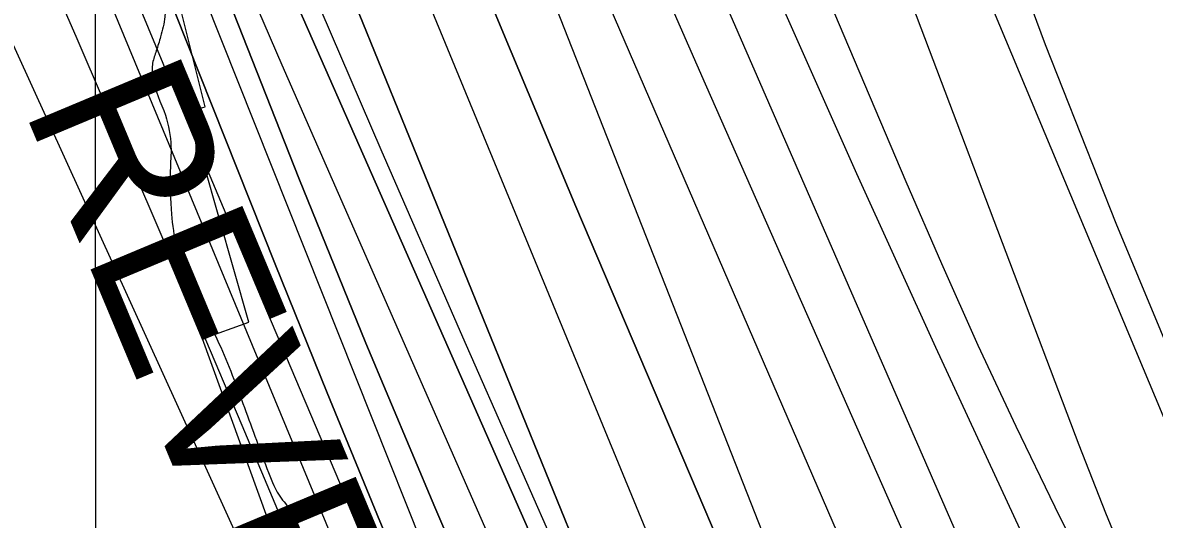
# Model space of a CAD drawing. Extents: x 3297772 to 3335630, y 634068 to 659439.
# Drawn here: x 3312349 to 3313036, y 652353 to 652655 of the extents above; entities that cross this region are included whole.
import ezdxf

# ---------------------------------------------------------------- set-up
doc = ezdxf.new("R2010")
doc.units = 0
for name, color, linetype in [('V-GRID-MAJR', 7, 'Continuous'), ('V-RIVR-EDGE', 7, 'Continuous'), ('V-RRAP-RVMT', 7, 'Continuous'), ('V-RRAP-RVMT-IDEN', 7, 'Continuous'), ('V-TOPO-DPTH', 7, 'Continuous'), ('V-TOPO-MAJR', 7, 'Continuous'), ('V-TOPO-MINR', 7, 'Continuous'), ('V-TOPO-WATR', 7, 'Continuous')]:
    doc.layers.add(name, color=color, linetype=linetype)

msp = doc.modelspace()

# ---------------------------------------------------------------- linework, layer by layer
at = {"layer": 'V-GRID-MAJR'}
msp.add_spline([(3312404.53, 639457.24), (3312401.89, 642484.85), (3312396.6, 648546.19), (3312391.31, 654607.56), (3312388.66, 657641.31)], degree=3, dxfattribs=at)
at = {"layer": 'V-RIVR-EDGE'}
msp.add_spline([(3312883.83, 657641.82), (3312877.43, 657629.14), (3312871.37, 657628.72), (3312863.11, 657617.48), (3312850.09, 657604.96), (3312831.43, 657586.39), (3312812.78, 657572.58), (3312803.23, 657564.38), (3312789.37, 657559.65), (3312783.73, 657554.03), (3312778.95, 657547.98), (3312767.65, 657529.83), (3312766.74, 657514.68), (3312759.36, 657504.74), (3312737.65, 657480.11), (3312721.16, 657463.7), (3312710.73, 657449), (3312699.44, 657435.61), (3312692.93, 657428.27), (3312686.84, 657419.19), (3312681.62, 657408.38), (3312674.62, 657379.82), (3312668.49, 657352.56), (3312668.04, 657345.63), (3312665.88, 657344.77), (3312663.27, 657342.61), (3312660.21, 657327.47), (3312656.72, 657318.82), (3312656.28, 657315.35), (3312656.27, 657312.76), (3312656.25, 657305.4), (3312649.29, 657291.99), (3312642.33, 657278.15), (3312629.29, 657257.84), (3312613.67, 657244.02), (3312607.17, 657238.84), (3312604.13, 657235.39), (3312597.15, 657216.35), (3312589.75, 657199.05), (3312576.29, 657183.07), (3312552.85, 657158.45), (3312535.92, 657141.17), (3312529.84, 657135.12), (3312518.53, 657113.94), (3312495.09, 657088.45), (3312476.43, 657069.45), (3312466.01, 657059.08), (3312458.63, 657050.44), (3312456.42, 657033.99), (3312453.38, 657028.8), (3312435.15, 657010.23), (3312419.52, 656992.52), (3312412.13, 656980.42), (3312408.19, 656963.11), (3312401.64, 656941.04), (3312399.86, 656923.29), (3312398.97, 656910.74), (3312397.64, 656900.79), (3312392.42, 656890.41), (3312371.99, 656858.42), (3312368.08, 656851.5), (3312358.98, 656847.2), (3312355.07, 656842.44), (3312348.1, 656827.31), (3312342.02, 656819.53), (3312329.88, 656810.9), (3312322.93, 656802.69), (3312315.54, 656789.29), (3312314.22, 656780.63), (3312315.05, 656767.21), (3312319.36, 656757.24), (3312322.37, 656750.3), (3312324.96, 656746.4), (3312326.24, 656741.2), (3312321.9, 656736.88), (3312315.4, 656733.87), (3312309.33, 656731.72), (3312293.7, 656712.71), (3312281.09, 656690.66), (3312277.16, 656675.51), (3312275.39, 656662.1), (3312281.85, 656646.93), (3312281.83, 656640), (3312278.34, 656628.75), (3312273.12, 656617.94), (3312258.79, 656602.39), (3312246.2, 656588.13), (3312240.56, 656585.11), (3312233.19, 656580.37), (3312231.01, 656573.45), (3312216.18, 656528.02), (3312209.61, 656496.87), (3312208.27, 656481.72), (3312210.84, 656469.16), (3312213.84, 656459.19), (3312219.03, 656454.85), (3312220.75, 656451.81), (3312220.3, 656445.75), (3312215.52, 656438.4), (3312207.71, 656428.9), (3312199.46, 656418.96), (3312190.79, 656414.65), (3312182.97, 656406.45), (3312174.28, 656392.18), (3312172.95, 656381.36), (3312175.96, 656371.39), (3312180.7, 656362.29), (3312182.83, 656348.43), (3312180.2, 656336.75), (3312175.84, 656322.9), (3312165.83, 656303.44), (3312151.06, 656282.7), (3312142.37, 656268.86), (3312132.8, 656250.7), (3312126.26, 656232.97), (3312123.61, 656213.49), (3312124.38, 656172.36), (3312121.32, 656161.11), (3312110.42, 656131.7), (3312106.94, 656124.78), (3312106.49, 656119.15), (3312106.48, 656114.39), (3312107.78, 656112.65), (3312112.96, 656108.31), (3312112.95, 656104.85), (3312110.35, 656101.82), (3312104.71, 656098.81), (3312099.95, 656098.82), (3312095.18, 656094.93), (3312090.84, 656093.21), (3312087.81, 656093.65), (3312081.75, 656093.67), (3312077.85, 656090.65), (3312073.45, 656063.81), (3312068.16, 656026.59), (3312055.97, 655997.61), (3312045.52, 655975.56), (3312040.29, 655960.85), (3312035.47, 655938.35), (3312031.92, 655901.12), (3312030.13, 655879.05), (3312024.89, 655858.28), (3312021.83, 655848.33), (3312021.82, 655843.56), (3312023.1, 655834.9), (3312020.47, 655821.92), (3312016.98, 655812.4), (3312015.2, 655794.66), (3312007.34, 655765.67), (3312000.79, 655745.33), (3311997.76, 655742.31), (3311991.69, 655741.03), (3311986.48, 655736.71), (3311975.14, 655702.54), (3311969.88, 655673.54), (3311967.68, 655661.86), (3311967.62, 655636.74), (3311969.66, 655587.38), (3311970.07, 655575.69), (3311970.06, 655571.36), (3311972.22, 655571.36), (3311981.75, 655571.33), (3311985.2, 655568.29), (3311986.88, 655544.91), (3311989.45, 655536.24), (3311993.33, 655527.57), (3311994.15, 655510.25), (3311994.94, 655477.35), (3311993.58, 655456.14), (3311993.56, 655445.75), (3311996.13, 655437.08), (3311998.28, 655430.58), (3311999.55, 655418.45), (3312002.14, 655413.68), (3312005.59, 655409.78), (3312006.87, 655402.42), (3312010.72, 655381.62), (3312015.83, 655348.27), (3312020.08, 655316.22), (3312020.88, 655290.68), (3312024.34, 655286.34), (3312024.33, 655282.88), (3312021.72, 655278.55), (3312020.83, 655267.73), (3312020.36, 655251.71), (3312023.75, 655222.7), (3312024.12, 655198.88), (3312027.09, 655174.63), (3312027.92, 655158.18), (3312027.89, 655148.65), (3312033.05, 655134.35), (3312042.51, 655107.92), (3312048.96, 655087.55), (3312050.66, 655075.42), (3312051.93, 655064.16), (3312054.08, 655058.96), (3312054.93, 655053.33), (3312054.48, 655044.24), (3312054.44, 655029.52), (3312054.43, 655026.06), (3312057.46, 655026.05), (3312058.74, 655016.09), (3312058.72, 655009.59), (3312057.85, 655007), (3312058.7, 655000.5), (3312065.62, 654995.72), (3312069.06, 654986.19), (3312073.78, 654969.29), (3312075.04, 654956.3), (3312078.47, 654942.44), (3312077.58, 654930.32), (3312077.53, 654910.83), (3312077.47, 654886.59), (3312076.55, 654866.67), (3312076.51, 654848.49), (3312076.06, 654840.26), (3312077.76, 654829.87), (3312080.34, 654820.77), (3312078.15, 654811.25), (3312075.94, 654795.67), (3312071.58, 654782.69), (3312065.51, 654777.51), (3312055.05, 654751.56), (3312052.43, 654742.04), (3312052.83, 654727.32), (3312052.81, 654718.66), (3312051.92, 654709.57), (3312048.01, 654704.38), (3312044.11, 654701.8), (3312043.64, 654687.51), (3312041.88, 654675.39), (3312043.59, 654669.33), (3312047.46, 654658.06), (3312051.34, 654648.52), (3312056.94, 654638.55), (3312058.22, 654630.32), (3312056.91, 654626), (3312053.87, 654622.54), (3312055.56, 654606.08), (3312057.25, 654588.33), (3312055.9, 654567.55), (3312049.35, 654546.78), (3312038.46, 654520.4), (3312032.36, 654504.4), (3312028.85, 654484.49), (3312027.52, 654473.24), (3312030.9, 654437.29), (3312033.39, 654395.29), (3312033.79, 654380.57), (3312031.62, 654380.57), (3312029.45, 654378.41), (3312029.4, 654358.93), (3312028.5, 654342.91), (3312025.45, 654335.99), (3312021.1, 654326.48), (3312020.22, 654320.42), (3312017.16, 654307.87), (3312011.94, 654300.96), (3312002.83, 654291.89), (3311994.14, 654280.65), (3311985.01, 654266.82), (3311975.01, 654248.66), (3311965.01, 654231.8), (3311959.34, 654213.63), (3311951.92, 654190.7), (3311944.93, 654165.61), (3311941.42, 654144.83), (3311939.64, 654128.38), (3311938.31, 654114.97), (3311937.42, 654105.88), (3311937.39, 654090.72), (3311937.79, 654079.03), (3311943.83, 654068.63), (3311951.59, 654055.62), (3311959.76, 654034.82), (3311962.77, 654023.55), (3311962.74, 654015.33), (3311964.9, 654011.42), (3311970.96, 654011.41), (3311980.48, 654009.65), (3311992.58, 654001.4), (3311999.48, 653987.96), (3312004.63, 653969.33), (3312011.95, 653953.29), (3312017.96, 653932.49), (3312020.08, 653914.74), (3312021.76, 653894.38), (3312019.56, 653878.37), (3312014.29, 653850.67), (3312012.08, 653832.93), (3312009.91, 653827.3), (3312003.79, 653806.1), (3312002.03, 653792.69), (3312001.98, 653774.5), (3312001.97, 653770.61), (3312001.91, 653747.23), (3312003.17, 653728.17), (3312002.71, 653719.52), (3312004.85, 653708.69), (3312015.62, 653687.44), (3312023.82, 653676.17), (3312027.7, 653671.4), (3312028.56, 653667.5), (3312028.98, 653663.17), (3312031.13, 653657.1), (3312034.58, 653652.33), (3312037.17, 653647.13), (3312036.72, 653638.9), (3312035.38, 653625.05), (3312037.1, 653617.69), (3312040.98, 653611.18), (3312040.97, 653607.28), (3312039.22, 653602.53), (3312043.55, 653600.35), (3312043.54, 653595.59), (3312041.35, 653586.07), (3312040.46, 653578.28), (3312040.44, 653569.19), (3312044.3, 653554.02), (3312050.76, 653538.85), (3312058.51, 653521.52), (3312065.4, 653509.38), (3312069.24, 653484.25), (3312070.48, 653461.3), (3312067, 653456.12), (3312066.99, 653450.92), (3312074.76, 653441.81), (3312079.96, 653441.36), (3312080.38, 653437.03), (3312084.67, 653420.14), (3312091.12, 653403.67), (3312098.44, 653386.77), (3312109.65, 653368.12), (3312121.74, 653355.97), (3312125.62, 653349.46), (3312128.2, 653339.5), (3312130.35, 653336.03), (3312138.14, 653334.71), (3312144.18, 653326.04), (3312155.83, 653308.26), (3312169.63, 653287.88), (3312173.5, 653275.74), (3312176.95, 653271.41), (3312179.98, 653271.83), (3312182.58, 653271.39), (3312186.46, 653264.45), (3312198.98, 653249.7), (3312207.62, 653241.02), (3312220.12, 653218.91), (3312235.21, 653193.33), (3312245.1, 653166.89), (3312251.55, 653147.39), (3312254.98, 653135.26), (3312261.89, 653129.18), (3312265.78, 653127.01), (3312270.09, 653117.04), (3312278.69, 653091.91), (3312283.82, 653066.35), (3312289.81, 653037.33), (3312290.63, 653020.87), (3312298.83, 653007.86), (3312313.06, 652986.18), (3312331.2, 652965.79), (3312349.32, 652943.23), (3312366.58, 652917.21), (3312380.37, 652892.06), (3312391.13, 652867.79), (3312399.29, 652837.46), (3312404.42, 652813.21), (3312413.86, 652779.84), (3312426.26, 652716.17), (3312433.53, 652679.35), (3312435.21, 652658.13), (3312432.58, 652646.01), (3312429.96, 652637.36), (3312427.78, 652630.01), (3312427.76, 652621.35), (3312435.5, 652598.38), (3312438.91, 652579.32), (3312438.44, 652564.6), (3312439.24, 652538.19), (3312442.23, 652518.7), (3312447.38, 652503.53), (3312468.06, 652459.75), (3312483.55, 652420.75), (3312498.17, 652381.31), (3312505.93, 652365.71), (3312511.1, 652356.6), (3312510.65, 652348.38), (3312513.66, 652343.61), (3312517.12, 652340.57), (3312519.7, 652334.93), (3312520.12, 652328.44), (3312520.54, 652323.67), (3312524.86, 652318.9), (3312527.42, 652304.61), (3312533.48, 652302.43), (3312534.77, 652300.69), (3312534.76, 652295.06), (3312533.46, 652292.9), (3312539.49, 652282.93), (3312543.36, 652271.23), (3312557.17, 652254.31), (3312567.53, 652240), (3312583.95, 652226.54), (3312597.76, 652210.48), (3312621.93, 652179.25), (3312627.1, 652170.14), (3312635.32, 652164.49), (3312643.09, 652156.68), (3312650.43, 652146.71), (3312660.77, 652128.06), (3312679.29, 652089.05), (3312693.93, 652055.24), (3312706.41, 652026.64), (3312729.27, 651989.78), (3312750.41, 651958.12), (3312768.1, 651933.83), (3312782.77, 651915.18), (3312793.57, 651904.76), (3312806.08, 651886.98), (3312821.18, 651865.29), (3312842.77, 651841.86), (3312858.75, 651825.8), (3312876.91, 651814.5), (3312895.06, 651799.73), (3312904.14, 651794.95), (3312909.31, 651788.01), (3312919.23, 651769.8), (3312923.54, 651761.13), (3312925.69, 651758.96), (3312932.62, 651758.51), (3312939.97, 651754.16), (3312941.26, 651751.56), (3312945.99, 651737.26), (3312947.27, 651729.03), (3312950.29, 651723.83), (3312963.67, 651706.91), (3312981.79, 651681.75)], degree=3, dxfattribs=at)
at = {"layer": 'V-RRAP-RVMT'}
for p, q in [((3312459.76, 652603.33), (3312428.23, 652729.7)), ((3312449.7, 652600.49), (3312459.76, 652603.33)), ((3312486.21, 652472.68), (3312449.7, 652600.49)), ((3312458.01, 652462.45), (3312486.21, 652472.68)), ((3312505.9, 652330.89), (3312458.01, 652462.45))]:
    msp.add_line(p, q, dxfattribs=at)
at = {"layer": 'V-TOPO-DPTH'}
for points in [[(3312844.52, 651763.04), (3312795.63, 651855.99), (3312702.52, 652035.45), (3312700.73, 652038.97), (3312699, 652042.52), (3312697.34, 652046.1), (3312695.73, 652049.71), (3312631.72, 652196.89), (3312598.51, 652274.25), (3312565.78, 652351.82), (3312533.78, 652429.69), (3312502.26, 652507.76), (3312273.53, 653082.1), (3312263.86, 653107.05), (3312254.5, 653132.12), (3312245.6, 653157.35), (3312237.02, 653182.7), (3312216.79, 653244.28), (3312209.52, 653266.48), (3312202.27, 653288.69), (3312195.07, 653310.92), (3312187.9, 653333.15), (3312180.53, 653355.31), (3311952.44, 654130.84)], [(3312911.52, 651802.24), (3312878.41, 651868.71), (3312845.45, 651935.25), (3312779.3, 652069.44), (3312774.28, 652079.8), (3312769.34, 652090.21), (3312764.54, 652100.67), (3312759.83, 652111.18), (3312317.81, 653113.64), (3312315.58, 653118.79), (3312313.4, 653123.95), (3312311.29, 653129.13), (3312309.21, 653134.34), (3312305.33, 653144.3), (3312305.08, 653145.04), (3312305.01, 653145.28), (3312049.31, 654117.72)], [(3312049.31, 654117.72), (3312305.01, 653145.28), (3312305.08, 653145.04), (3312305.33, 653144.3), (3312309.21, 653134.34), (3312311.29, 653129.13), (3312313.4, 653123.95), (3312315.58, 653118.79), (3312317.81, 653113.64), (3312759.83, 652111.18), (3312764.54, 652100.67), (3312769.34, 652090.21), (3312774.28, 652079.8), (3312779.3, 652069.44), (3312845.45, 651935.25), (3312878.41, 651868.71), (3312911.52, 651802.24)], [(3312371.22, 653107.35), (3312690.18, 652323.7), (3312705.54, 652286.39), (3312721.11, 652249.18), (3312736.99, 652212.1), (3312753.07, 652175.11), (3312784.27, 652104.16), (3312785.62, 652101.28), (3312786.35, 652099.87), (3312787.11, 652098.48), (3312949.83, 651810.77)], [(3312949.83, 651810.77), (3312787.11, 652098.48), (3312786.35, 652099.87), (3312785.62, 652101.28), (3312784.27, 652104.16), (3312753.07, 652175.11), (3312736.99, 652212.1), (3312721.11, 652249.18), (3312705.54, 652286.39), (3312690.18, 652323.7), (3312371.22, 653107.35)], [(3313025.43, 651825.36), (3312981.25, 651905.17), (3312938.1, 651985.57), (3312863.23, 652128.46), (3312858.42, 652137.91), (3312853.77, 652147.43), (3312849.34, 652157.07), (3312845.08, 652166.77), (3312685.01, 652542.98), (3312640.93, 652647.88), (3312597.47, 652753.02)], [(3313025.43, 651825.36), (3312981.25, 651905.17), (3312938.1, 651985.57), (3312863.23, 652128.46), (3312858.42, 652137.91), (3312853.77, 652147.43), (3312849.34, 652157.07), (3312845.08, 652166.77), (3312685.01, 652542.98), (3312640.93, 652647.88), (3312597.47, 652753.02)], [(3312564.52, 652741.42), (3312795.3, 652181.88), (3312807.6, 652153.13), (3312820.38, 652124.61), (3312833.88, 652096.42), (3312847.88, 652068.46), (3312857.95, 652048.96), (3312877.72, 652011.63), (3312898, 651974.58), (3312919.02, 651937.95), (3312940.55, 651901.61), (3313084.23, 651664.61)], [(3312564.52, 652741.42), (3312795.3, 652181.88), (3312807.6, 652153.13), (3312820.38, 652124.61), (3312833.88, 652096.42), (3312847.88, 652068.46), (3312857.95, 652048.96), (3312877.72, 652011.63), (3312898, 651974.58), (3312919.02, 651937.95), (3312940.55, 651901.61), (3313084.23, 651664.61)], [(3312851.63, 651822.59), (3312837.38, 651849.45), (3312823.2, 651876.34), (3312809.06, 651903.25), (3312808.17, 651904.95), (3312794.61, 651931.08), (3312781.17, 651957.28), (3312767.93, 651983.57), (3312754.81, 652009.93), (3312741.98, 652036.42), (3312729.39, 652063.02), (3312717.16, 652089.8), (3312705.17, 652116.69), (3312642.06, 652260.92), (3312599.31, 652360.26), (3312557.39, 652459.94), (3312516.69, 652560.13), (3312476.8, 652660.65)], [(3312476.8, 652660.65), (3312516.69, 652560.13), (3312557.39, 652459.94), (3312599.31, 652360.26), (3312642.06, 652260.92), (3312705.17, 652116.69), (3312717.16, 652089.8), (3312729.39, 652063.02), (3312741.98, 652036.42), (3312754.81, 652009.93), (3312767.93, 651983.57), (3312781.17, 651957.28), (3312794.61, 651931.08), (3312808.17, 651904.95), (3312809.06, 651903.25), (3312823.2, 651876.34), (3312837.38, 651849.45), (3312851.63, 651822.59)]]:
    msp.add_lwpolyline(points, dxfattribs=at)
at = {"layer": 'V-TOPO-MAJR'}
for points in [[(3311880.87, 654121.72), (3312148.05, 653171.61), (3312161.57, 653141.82), (3312175.03, 653111.99), (3312188.42, 653082.14), (3312201.76, 653052.26), (3312278.97, 652878.71), (3312330.53, 652761.89), (3312381.63, 652644.87), (3312432.04, 652527.55), (3312482, 652410.03), (3312625.05, 652070.7), (3312638.14, 652040.37), (3312651.57, 652010.19), (3312665.49, 651980.24), (3312679.76, 651950.44), (3312685.8, 651938.07), (3312699.03, 651911.14), (3312712.31, 651884.23), (3312725.67, 651857.37), (3312739.09, 651830.53)], [(3313056.6, 651831.99), (3312877.88, 652148.31), (3312876.47, 652150.83), (3312874.71, 652154.02), (3312872.73, 652157.82), (3312871.37, 652160.72), (3312870.94, 652161.7), (3312868.51, 652167.39), (3312866.89, 652171.23), (3312865.29, 652175.08), (3312863.73, 652178.94), (3312862.19, 652182.81), (3312479.78, 653155.2)], [(3312735.31, 652911.59), (3312885.38, 652558.05), (3312907.05, 652508.22), (3312929.29, 652458.65), (3312952.38, 652409.48), (3312976.05, 652360.56), (3313017.69, 652276.37), (3313021.03, 652269.79), (3313024.47, 652263.25), (3313028.05, 652256.8), (3313031.71, 652250.39), (3313193.7, 651974.54), (3313237.42, 651901.45), (3313281.91, 651828.84)]]:
    msp.add_lwpolyline(points, dxfattribs=at)
at = {"layer": 'V-TOPO-MINR'}
for points in [[(3311952.44, 654130.84), (3312180.53, 653355.31), (3312187.9, 653333.15), (3312195.07, 653310.92), (3312202.27, 653288.69), (3312209.52, 653266.48), (3312216.79, 653244.28), (3312237.02, 653182.7), (3312245.6, 653157.35), (3312254.5, 653132.12), (3312263.86, 653107.05), (3312273.53, 653082.1), (3312502.26, 652507.76), (3312533.78, 652429.69), (3312565.78, 652351.82), (3312598.51, 652274.25), (3312631.72, 652196.89), (3312695.73, 652049.71), (3312697.34, 652046.1), (3312699, 652042.52), (3312700.73, 652038.97), (3312702.52, 652035.45), (3312795.63, 651855.99), (3312844.52, 651763.04)], [(3312049.31, 654117.72), (3312305.01, 653145.28), (3312305.08, 653145.04), (3312305.33, 653144.3), (3312309.21, 653134.34), (3312311.29, 653129.13), (3312313.4, 653123.95), (3312315.58, 653118.79), (3312317.81, 653113.64), (3312759.83, 652111.18), (3312764.54, 652100.67), (3312769.34, 652090.21), (3312774.28, 652079.8), (3312779.3, 652069.44), (3312845.45, 651935.25), (3312878.41, 651868.71), (3312911.52, 651802.24)], [(3311944.28, 654111.47), (3312192.83, 653252.57), (3312196.99, 653240.48), (3312200.99, 653228.33), (3312204.99, 653216.18), (3312208.98, 653204.03), (3312212.98, 653191.87), (3312219.65, 653171.56), (3312227.18, 653149.33), (3312234.97, 653127.19), (3312243.16, 653105.19), (3312251.62, 653083.29), (3312320.13, 652910.52), (3312363.43, 652802.47), (3312407.25, 652694.62), (3312451.83, 652587.09), (3312496.93, 652479.78), (3312677.13, 652055.24), (3312681.77, 652044.6), (3312686.53, 652034.02), (3312691.49, 652023.53), (3312696.58, 652013.1), (3312759.51, 651887.17), (3312796.56, 651814.03)], [(3312039.44, 654105.8), (3312210.31, 653448.04), (3312227, 653389.99), (3312295.26, 653150.9), (3312296.46, 653146.9), (3312297.73, 653142.93), (3312299.12, 653139), (3312300.58, 653135.1), (3312364.69, 652970.58), (3312398.81, 652884.66), (3312433.65, 652799.04), (3312469.57, 652713.87), (3312506.21, 652629), (3312729.88, 652119.82), (3312739.56, 652098.19), (3312749.42, 652076.64), (3312759.57, 652055.23), (3312769.91, 652033.9), (3312798.63, 651975.63), (3312822.44, 651927.67), (3312846.42, 651879.8), (3312870.67, 651832.06)], [(3312778.69, 653362.54), (3312777.67, 653359.92), (3312777.13, 653357.03), (3312774.92, 653279.51), (3312775.07, 653271.29), (3312775.72, 653263.13), (3312777.14, 653255.07), (3312779.05, 653247.07), (3312858.18, 652973.64), (3312892.58, 652861.87), (3312929.45, 652750.98), (3312970.05, 652641.38), (3313013.11, 652532.66), (3313095.44, 652334.66), (3313099.44, 652325.71), (3313103.73, 652316.92), (3313108.47, 652308.37), (3313113.51, 652299.97), (3313365.34, 651903.93), (3313395.72, 651857.28), (3313426.75, 651811.08), (3313458.77, 651765.55)], [(3312680.03, 653217.52), (3312990.63, 652398.14), (3312998.65, 652377.41), (3313006.86, 652356.76), (3313015.34, 652336.22), (3313024.02, 652315.75), (3313035.98, 652288.04), (3313038.88, 652281.52), (3313041.87, 652275.04), (3313045.01, 652268.63), (3313048.24, 652262.27), (3313051.61, 652255.98), (3313055.09, 652249.75), (3313058.72, 652243.6), (3313062.46, 652237.52), (3313105.66, 652169.04), (3313131.04, 652128.75), (3313156.41, 652088.45), (3313181.73, 652048.11), (3313207.03, 652007.76), (3313410.76, 651682.46)], [(3312724.63, 653173.42), (3313072.87, 652341.34), (3313080.48, 652323.84), (3313088.43, 652306.5), (3313096.86, 652289.39), (3313105.62, 652272.43), (3313157.43, 652175.5), (3313193.67, 652111.03), (3313231.69, 652047.68), (3313272.36, 651986), (3313314.8, 651925.43), (3313520.68, 651644.55)], [(3312285.41, 653105.31), (3312673.29, 652132.47), (3312678.95, 652118.47), (3312684.7, 652104.51), (3312690.58, 652090.61), (3312696.54, 652076.74), (3312705.4, 652056.42), (3312707.03, 652052.75), (3312708.69, 652049.1), (3312710.41, 652045.47), (3312712.16, 652041.86), (3312713.95, 652038.27), (3312715.76, 652034.69), (3312717.61, 652031.12), (3312719.48, 652027.57), (3312719.84, 652026.88), (3312721.91, 652022.99), (3312723.99, 652019.11), (3312726.07, 652015.23), (3312728.16, 652011.35), (3312850.68, 651784.49)], [(3312371.22, 653107.35), (3312690.18, 652323.7), (3312705.54, 652286.39), (3312721.11, 652249.18), (3312736.99, 652212.1), (3312753.07, 652175.11), (3312784.27, 652104.16), (3312785.62, 652101.28), (3312786.35, 652099.87), (3312787.11, 652098.48), (3312949.83, 651810.77)], [(3312145.38, 653074.82), (3312513.58, 652266.7), (3312533.79, 652221.97), (3312553.8, 652177.15), (3312573.52, 652132.2), (3312593.05, 652087.17), (3312622.81, 652017.93), (3312627.39, 652007.49), (3312632.07, 651997.09), (3312636.9, 651986.77), (3312641.83, 651976.49), (3312644.19, 651971.67), (3312648.01, 651963.83), (3312651.83, 651955.99), (3312655.64, 651948.15), (3312659.43, 651940.3), (3312663.12, 651932.4), (3312666.66, 651924.44), (3312669.98, 651916.39), (3312673.16, 651908.28), (3312715.38, 651796.24)], [(3312276.51, 652968.65), (3312652.6, 652062.7), (3312661.15, 652042.64), (3312669.95, 652022.7), (3312679.12, 652002.93), (3312688.55, 651983.27), (3312721.43, 651916.3), (3312747.16, 651864.41), (3312773.15, 651812.64)], [(3312597.47, 652753.02), (3312640.93, 652647.88), (3312685.01, 652542.98), (3312845.08, 652166.77), (3312849.34, 652157.07), (3312853.77, 652147.43), (3312858.42, 652137.91), (3312863.23, 652128.46), (3312938.1, 651985.57), (3312981.25, 651905.17), (3313025.43, 651825.36)], [(3312564.52, 652741.42), (3312795.3, 652181.88), (3312807.6, 652153.13), (3312820.38, 652124.61), (3312833.88, 652096.42), (3312847.88, 652068.46), (3312857.95, 652048.96), (3312877.72, 652011.63), (3312898, 651974.58), (3312919.02, 651937.95), (3312940.55, 651901.61), (3313084.23, 651664.61)], [(3313098.53, 651825.77), (3313069.2, 651879.93), (3313053.27, 651909.51), (3313028.9, 651955.33), (3313004.85, 652001.32), (3312981.28, 652047.56), (3312958.03, 652093.96), (3312934.34, 652141.88), (3312923.36, 652164.53), (3312912.6, 652187.29), (3312902.2, 652210.21), (3312892.03, 652233.24), (3312678.38, 652727.1)], [(3312755.07, 652713.94), (3312952.78, 652260.66), (3312960.68, 652242.99), (3312968.79, 652225.42), (3312977.22, 652207.99), (3312985.85, 652190.67), (3312994.8, 652173.51), (3313003.93, 652156.45), (3313013.37, 652139.55), (3313022.99, 652122.76), (3313045.95, 652083.51), (3313067.13, 652047.13), (3313088.2, 652010.69), (3313109.12, 651974.17), (3313129.94, 651937.58), (3313222.19, 651774.69)], [(3312517.4, 652691.58), (3312566.41, 652577.53), (3312616.03, 652463.74), (3312773.1, 652107.37), (3312775.63, 652101.79), (3312778.24, 652096.25), (3312780.98, 652090.77), (3312783.81, 652085.34), (3312888.83, 651888.42), (3312932.23, 651806.29)], [(3312729.4, 652695.22), (3312763.57, 652617.31), (3312939.16, 652219.47), (3312941.6, 652214.09), (3312944.11, 652208.75), (3312946.73, 652203.46), (3312949.42, 652198.21), (3313039.26, 652027.17), (3313086.98, 651936.45), (3313134.77, 651845.77), (3313182.66, 651755.14)], [(3312808.55, 652668.87), (3312855.41, 652562.96), (3312903.38, 652457.51), (3312982.89, 652286.25), (3312992.11, 652266.89), (3313001.56, 652247.65), (3313011.38, 652228.59), (3313021.44, 652209.65), (3313068.65, 652122.81), (3313102.8, 652060.71), (3313137.36, 651998.84), (3313172.52, 651937.32), (3313208.08, 651876.02), (3313424.67, 651506.94)]]:
    msp.add_lwpolyline(points, dxfattribs=at)
at = {"layer": 'V-TOPO-WATR'}
msp.add_lwpolyline([(3312476.8, 652660.65), (3312516.69, 652560.13), (3312557.39, 652459.94), (3312599.31, 652360.26), (3312642.06, 652260.92), (3312705.17, 652116.69), (3312717.16, 652089.8), (3312729.39, 652063.02), (3312741.98, 652036.42), (3312754.81, 652009.93), (3312767.93, 651983.57), (3312781.17, 651957.28), (3312794.61, 651931.08), (3312808.17, 651904.95), (3312809.06, 651903.25), (3312823.2, 651876.34), (3312837.38, 651849.45), (3312851.63, 651822.59)], dxfattribs=at)

# ---------------------------------------------------------------- texts
at = {"layer": 'V-RRAP-RVMT-IDEN'}
msp.add_text('REVET.', height=100, rotation=292.71501, dxfattribs=at).set_placement((3312348.51, 652603.82))

doc.saveas('drawing.dxf')
